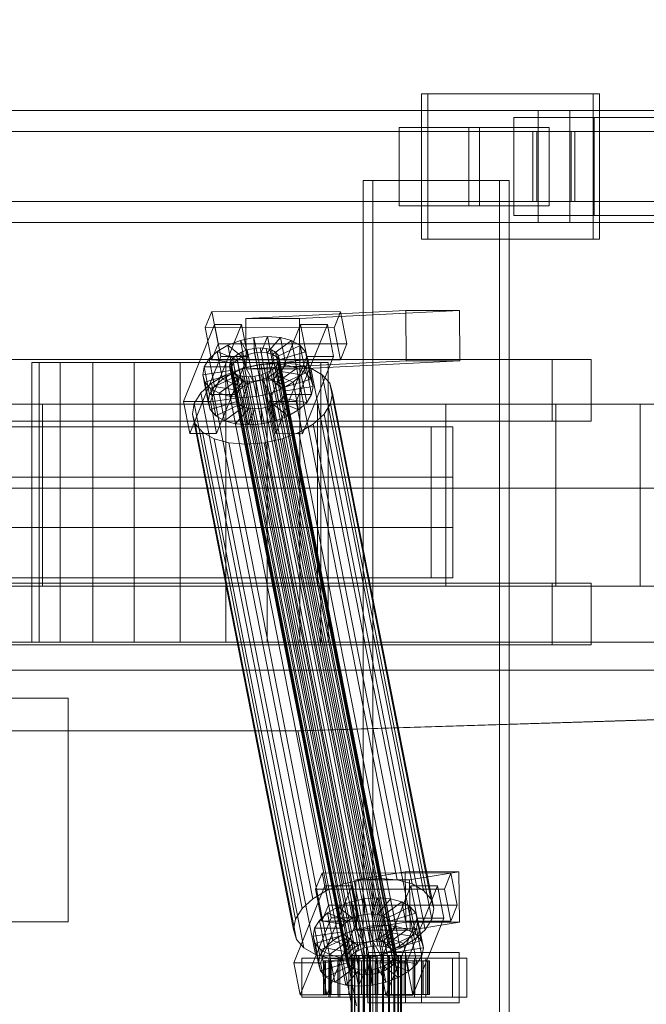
# Model space of a CAD drawing. Header units: millimetres. Extents: x -2233 to 65662, y -50530 to 6847.
# Tile 375 of 656: x 9311 to 9535, y -17870 to -17518. Entities that reach past the tile are written whole.
import ezdxf

# ---------------------------------------------------------------- set-up
doc = ezdxf.new("R2010")
doc.units = ezdxf.units.MM
for name, color, linetype, lineweight in [('COTAS_O', 1, 'Continuous', 0), ('superior_C01', 7, 'Continuous', 0), ('superior_mezcladora', 7, 'Continuous', 0)]:
    doc.layers.add(name, color=color, linetype=linetype, lineweight=lineweight)
doc.dimstyles.new('R19_100', dxfattribs={"dimtxt": 250, "dimasz": 150, "dimexe": 150, "dimexo": 80, "dimgap": 100, "dimtad": 1, "dimtih": 1, "dimtoh": 1, "dimdsep": 46, "dimcen": 0.09, "dimadec": 0, "dimazin": 0, "dimtfac": 1, "dimtdec": 4, "dimtofl": 0, "dimtmove": 0, "dimatfit": 3, "dimfxl": 1, "dimtolj": 1, "dimtzin": 0, "dimarcsym": 0})

# ---------------------------------------------------------------- blocks, each defined once
blk = doc.blocks.new('DIM_R32_33')
at = {"layer": 'COTAS_O'}
for p, q in [((9108.38, -17350), (9063.38, -17500)), ((9808.38, -17350), (9108.38, -17350)), ((9108.38, -18650), (9108.38, -17350)), ((9108.38, -17350), (9153.38, -17500)), ((9108.38, -18650), (9063.38, -18500)), ((9108.38, -18650), (9153.38, -18500)), ((9808.38, -18650), (9108.38, -18650))]:
    blk.add_line(p, q, dxfattribs=at)
blk.add_text('1300 O', height=250, rotation=90, dxfattribs=at).set_placement((9008.38, -18000))

msp = doc.modelspace()

# ---------------------------------------------------------------- linework, layer by layer
at = {"layer": 'superior_C01'}
for p, q in [((9516.118, -17544), (9454.72, -17544)), ((9454.72, -17544), (9454.72, -17596)), ((9456.978, -17544), (9454.72, -17544)), ((9456.978, -17596), (9456.978, -17544)), ((9456.978, -17544), (9518.376, -17544)), ((9516.118, -17596), (9516.118, -17544)), ((9516.118, -17544), (9518.376, -17544)), ((9518.376, -17544), (9518.376, -17596)), ((9496.424, -17550), (8345.216, -17550)), ((8356.506, -17550), (9507.714, -17550)), ((9576.866, -17550), (8425.658, -17550)), ((8439.771, -17550), (9590.979, -17550)), ((9496.424, -17550), (9496.424, -17590)), ((9507.714, -17550), (9496.424, -17550)), ((9822.599, -17550), (9496.424, -17550)), ((9507.714, -17590), (9507.714, -17550)), ((9507.714, -17550), (9833.889, -17550)), ((9516.459, -17552.5), (9487.679, -17552.5)), ((9487.679, -17552.5), (9487.679, -17587.5)), ((9569.532, -17552.5), (9487.679, -17552.5)), ((9516.459, -17587.5), (9516.459, -17552.5)), ((9516.459, -17552.5), (9598.313, -17552.5)), ((9494.573, -17557.5), (8425.219, -17557.5)), ((8440.21, -17557.5), (9509.564, -17557.5)), ((9475.478, -17556), (9446.698, -17556)), ((9446.698, -17556), (9446.698, -17584)), ((9471.593, -17556), (9446.698, -17556)), ((9471.593, -17584), (9471.593, -17556)), ((9471.593, -17556), (9500.374, -17556)), ((9475.478, -17584), (9475.478, -17556)), ((9475.478, -17556), (9500.374, -17556)), ((9494.573, -17557.5), (9494.573, -17582.5)), ((9509.564, -17557.5), (9494.573, -17557.5)), ((9508.186, -17557.5), (9495.952, -17557.5)), ((9495.952, -17557.5), (9495.952, -17582.5)), ((9495.952, -17557.5), (9903.981, -17557.5)), ((9500.374, -17556), (9500.374, -17584)), ((9508.186, -17582.5), (9508.186, -17557.5)), ((9916.215, -17557.5), (9508.186, -17557.5)), ((9509.564, -17582.5), (9509.564, -17557.5)), ((9482.633, -17575), (9433.898, -17575)), ((9433.898, -17575), (9433.898, -18425)), ((9437.285, -17575), (9433.898, -17575)), ((9437.285, -18425), (9437.285, -17575)), ((9437.285, -17575), (9486.02, -17575)), ((9482.633, -18425), (9482.633, -17575)), ((9482.633, -17575), (9486.02, -17575)), ((9486.02, -17575), (9486.02, -18425)), ((8425.219, -17582.5), (9494.573, -17582.5)), ((8440.21, -17582.5), (9509.564, -17582.5)), ((9446.698, -17584), (9475.478, -17584)), ((9446.698, -17584), (9471.593, -17584)), ((9500.374, -17584), (9471.593, -17584)), ((9500.374, -17584), (9475.478, -17584)), ((9494.573, -17582.5), (9509.564, -17582.5)), ((9495.952, -17582.5), (9508.186, -17582.5)), ((9495.952, -17582.5), (9903.981, -17582.5)), ((9508.186, -17582.5), (9916.215, -17582.5)), ((9487.679, -17587.5), (9516.459, -17587.5)), ((9569.532, -17587.5), (9487.679, -17587.5)), ((9598.313, -17587.5), (9516.459, -17587.5)), ((8345.216, -17590), (9496.424, -17590)), ((8356.506, -17590), (9507.714, -17590)), ((8425.658, -17590), (9576.866, -17590)), ((8439.771, -17590), (9590.979, -17590)), ((9496.424, -17590), (9507.714, -17590)), ((9496.424, -17590), (9822.599, -17590)), ((9507.714, -17590), (9833.889, -17590)), ((9454.72, -17596), (9516.118, -17596)), ((9454.72, -17596), (9456.978, -17596)), ((9518.376, -17596), (9456.978, -17596)), ((9518.376, -17596), (9516.118, -17596)), ((9379.747, -17621.857), (9377.428, -17627.592)), ((9382, -17633.325), (9379.747, -17621.857)), ((9379.747, -17621.857), (9425.795, -17621.914)), ((9449.142, -17621.488), (9391.95, -17624.356)), ((9411.137, -17624.356), (9391.95, -17624.356)), ((9391.95, -17624.356), (9392.022, -17642.354)), ((9411.137, -17624.356), (9468.329, -17621.488)), ((9411.209, -17642.354), (9411.137, -17624.356)), ((9423.477, -17627.65), (9425.795, -17621.914)), ((9425.795, -17621.914), (9428.049, -17633.382)), ((9449.214, -17639.486), (9449.142, -17621.488)), ((9449.142, -17621.488), (9468.329, -17621.488)), ((9468.329, -17621.488), (9468.401, -17639.486)), ((9380.77, -17626.449), (9369.641, -17653.98)), ((9423.477, -17627.65), (9377.428, -17627.592)), ((9377.428, -17627.592), (9379.682, -17639.061)), ((9379.234, -17653.992), (9390.364, -17626.461)), ((9383.024, -17637.917), (9380.77, -17626.449)), ((9380.77, -17626.449), (9390.364, -17626.461)), ((9390.364, -17626.461), (9392.617, -17637.929)), ((9411.469, -17626.487), (9400.339, -17654.019)), ((9409.933, -17654.031), (9421.062, -17626.499)), ((9413.722, -17637.955), (9411.469, -17626.487)), ((9411.469, -17626.487), (9421.062, -17626.499)), ((9421.062, -17626.499), (9423.316, -17637.967)), ((9425.73, -17639.118), (9423.477, -17627.65)), ((9389.982, -17632.183), (9394.818, -17631.1)), ((9394.818, -17631.1), (9399.686, -17630.735)), ((9394.818, -17631.1), (9395.062, -17636.643)), ((9396.75, -17640.93), (9394.818, -17631.1)), ((9399.686, -17630.735), (9397.367, -17636.47)), ((9404.254, -17631.112), (9399.531, -17636.649)), ((9401.618, -17640.564), (9399.686, -17630.735)), ((9399.686, -17630.735), (9404.254, -17631.112)), ((9406.185, -17640.942), (9404.254, -17631.112)), ((9404.254, -17631.112), (9408.21, -17632.206)), ((9379.682, -17639.061), (9382, -17633.325)), ((9381.698, -17636.164), (9385.507, -17633.91)), ((9428.049, -17633.382), (9382, -17633.325)), ((9385.507, -17633.91), (9389.982, -17632.183)), ((9385.507, -17633.91), (9390.651, -17637.975)), ((9387.438, -17643.74), (9385.507, -17633.91)), ((9389.982, -17632.183), (9392.771, -17637.157)), ((9391.914, -17642.013), (9389.982, -17632.183)), ((9392.449, -17635.518), (9394.74, -17635.005)), ((9394.74, -17635.005), (9397.046, -17634.832)), ((9436.749, -17848.804), (9394.74, -17635.005)), ((9397.046, -17634.832), (9399.209, -17635.011)), ((9439.055, -17848.631), (9397.046, -17634.832)), ((9399.209, -17635.011), (9401.083, -17635.529)), ((9441.218, -17848.809), (9399.209, -17635.011)), ((9408.21, -17632.206), (9401.405, -17637.167)), ((9411.284, -17633.943), (9402.861, -17637.99)), ((9410.141, -17642.036), (9408.21, -17632.206)), ((9408.21, -17632.206), (9411.284, -17633.943)), ((9413.216, -17643.772), (9411.284, -17633.943)), ((9411.284, -17633.943), (9413.269, -17636.203)), ((9428.049, -17633.382), (9425.73, -17639.118)), ((9371.894, -17665.449), (9383.024, -17637.917)), ((9378.814, -17638.79), (9381.698, -17636.164)), ((9392.617, -17637.929), (9381.487, -17665.461)), ((9381.698, -17636.164), (9388.847, -17639.042)), ((9383.629, -17645.994), (9381.698, -17636.164)), ((9392.617, -17637.929), (9383.024, -17637.917)), ((9386.325, -17639.983), (9387.159, -17638.648)), ((9387.159, -17638.648), (9388.525, -17637.404)), ((9429.168, -17852.446), (9387.159, -17638.648)), ((9388.525, -17637.404), (9390.329, -17636.336)), ((9430.534, -17851.202), (9388.525, -17637.404)), ((9390.651, -17637.975), (9388.847, -17639.042)), ((9390.329, -17636.336), (9392.449, -17635.518)), ((9432.338, -17850.135), (9390.329, -17636.336)), ((9392.771, -17637.157), (9390.651, -17637.975)), ((9390.651, -17637.975), (9392.582, -17647.804)), ((9434.458, -17849.317), (9392.449, -17635.518)), ((9395.062, -17636.643), (9392.771, -17637.157)), ((9392.771, -17637.157), (9394.702, -17646.986)), ((9397.367, -17636.47), (9395.062, -17636.643)), ((9395.062, -17636.643), (9396.993, -17646.473)), ((9397.367, -17636.47), (9399.299, -17646.3)), ((9399.531, -17636.649), (9397.367, -17636.47)), ((9399.531, -17636.649), (9401.462, -17646.479)), ((9401.405, -17637.167), (9399.531, -17636.649)), ((9401.083, -17635.529), (9402.539, -17636.352)), ((9443.092, -17849.328), (9401.083, -17635.529)), ((9401.405, -17637.167), (9403.336, -17646.997)), ((9402.861, -17637.99), (9401.405, -17637.167)), ((9402.539, -17636.352), (9403.479, -17637.422)), ((9444.549, -17850.15), (9402.539, -17636.352)), ((9402.593, -17665.487), (9413.722, -17637.955)), ((9402.861, -17637.99), (9404.793, -17647.82)), ((9403.801, -17639.061), (9402.861, -17637.99)), ((9403.479, -17637.422), (9403.839, -17638.668)), ((9445.489, -17851.221), (9403.479, -17637.422)), ((9403.839, -17638.668), (9403.593, -17640.005)), ((9413.269, -17636.203), (9403.801, -17639.061)), ((9445.848, -17852.467), (9403.839, -17638.668)), ((9423.316, -17637.967), (9412.186, -17665.499)), ((9415.2, -17646.033), (9413.269, -17636.203)), ((9413.269, -17636.203), (9414.027, -17638.834)), ((9423.316, -17637.967), (9413.722, -17637.955)), ((9376.534, -17644.431), (9377.053, -17641.61)), ((9377.053, -17641.61), (9378.814, -17638.79)), ((9377.053, -17641.61), (9386.647, -17641.622)), ((9378.985, -17651.44), (9377.053, -17641.61)), ((9378.814, -17638.79), (9387.481, -17640.286)), ((9380.746, -17648.62), (9378.814, -17638.79)), ((9379.682, -17639.061), (9425.73, -17639.118)), ((9384.79, -17644.416), (9390.773, -17642.107)), ((9386.079, -17641.32), (9386.325, -17639.983)), ((9386.438, -17642.566), (9386.079, -17641.32)), ((9428.088, -17855.119), (9386.079, -17641.32)), ((9428.334, -17853.782), (9386.325, -17639.983)), ((9386.647, -17641.622), (9386.401, -17642.958)), ((9387.481, -17640.286), (9386.647, -17641.622)), ((9386.647, -17641.622), (9388.578, -17651.452)), ((9391.914, -17642.013), (9387.438, -17643.74)), ((9388.847, -17639.042), (9387.481, -17640.286)), ((9387.481, -17640.286), (9389.412, -17650.116)), ((9388.847, -17639.042), (9390.778, -17648.872)), ((9390.773, -17642.107), (9397.238, -17640.659)), ((9426.988, -17826.416), (9390.773, -17642.107)), ((9396.75, -17640.93), (9391.914, -17642.013)), ((9394.702, -17646.986), (9391.914, -17642.013)), ((9449.214, -17639.486), (9392.022, -17642.354)), ((9401.618, -17640.564), (9396.75, -17640.93)), ((9396.993, -17646.473), (9396.75, -17640.93)), ((9397.238, -17640.659), (9403.745, -17640.17)), ((9433.453, -17824.968), (9397.238, -17640.659)), ((9399.299, -17646.3), (9401.618, -17640.564)), ((9402.758, -17641.341), (9401.393, -17642.585)), ((9401.462, -17646.479), (9406.185, -17640.942)), ((9406.185, -17640.942), (9401.618, -17640.564)), ((9403.593, -17640.005), (9402.758, -17641.341)), ((9444.768, -17855.139), (9402.758, -17641.341)), ((9403.08, -17642.979), (9403.915, -17641.643)), ((9403.336, -17646.997), (9410.141, -17642.036)), ((9403.593, -17640.005), (9445.602, -17853.804)), ((9403.745, -17640.17), (9409.851, -17640.674)), ((9439.96, -17824.479), (9403.745, -17640.17)), ((9403.801, -17639.061), (9405.733, -17648.891)), ((9404.161, -17640.307), (9403.801, -17639.061)), ((9403.915, -17641.643), (9404.161, -17640.307)), ((9403.915, -17641.643), (9413.508, -17641.655)), ((9405.846, -17651.473), (9403.915, -17641.643)), ((9414.027, -17638.834), (9404.161, -17640.307)), ((9404.161, -17640.307), (9406.092, -17650.137)), ((9410.141, -17642.036), (9406.185, -17640.942)), ((9409.851, -17640.674), (9415.14, -17642.137)), ((9446.066, -17824.984), (9409.851, -17640.674)), ((9413.216, -17643.772), (9410.141, -17642.036)), ((9468.401, -17639.486), (9411.209, -17642.354)), ((9413.508, -17641.655), (9411.747, -17644.475)), ((9414.027, -17638.834), (9413.508, -17641.655)), ((9413.508, -17641.655), (9415.44, -17651.485)), ((9415.959, -17648.664), (9414.027, -17638.834)), ((9415.14, -17642.137), (9419.251, -17644.459)), ((9451.355, -17826.446), (9415.14, -17642.137)), ((9468.401, -17639.486), (9449.214, -17639.486)), ((9376.534, -17644.431), (9386.401, -17642.958)), ((9377.292, -17647.062), (9376.534, -17644.431)), ((9378.466, -17654.261), (9376.534, -17644.431)), ((9377.292, -17647.062), (9386.76, -17644.204)), ((9379.277, -17649.322), (9387.7, -17645.275)), ((9379.698, -17647.428), (9384.79, -17644.416)), ((9387.438, -17643.74), (9383.629, -17645.994)), ((9421.005, -17828.725), (9384.79, -17644.416)), ((9386.401, -17642.958), (9386.76, -17644.204)), ((9386.401, -17642.958), (9388.332, -17652.788)), ((9387.378, -17643.637), (9386.438, -17642.566)), ((9428.447, -17856.365), (9386.438, -17642.566)), ((9386.76, -17644.204), (9387.7, -17645.275)), ((9386.76, -17644.204), (9388.691, -17654.034)), ((9388.834, -17644.459), (9387.378, -17643.637)), ((9429.387, -17857.435), (9387.378, -17643.637)), ((9392.582, -17647.804), (9387.438, -17643.74)), ((9387.7, -17645.275), (9389.156, -17646.098)), ((9387.7, -17645.275), (9389.631, -17655.105)), ((9390.708, -17644.978), (9388.834, -17644.459)), ((9430.844, -17858.258), (9388.834, -17644.459)), ((9392.872, -17645.156), (9390.708, -17644.978)), ((9432.718, -17858.776), (9390.708, -17644.978)), ((9392.022, -17642.354), (9411.209, -17642.354)), ((9395.178, -17644.983), (9392.872, -17645.156)), ((9434.881, -17858.955), (9392.872, -17645.156)), ((9397.469, -17644.47), (9395.178, -17644.983)), ((9437.187, -17858.782), (9395.178, -17644.983)), ((9399.588, -17643.652), (9397.469, -17644.47)), ((9439.478, -17858.269), (9397.469, -17644.47)), ((9397.79, -17646.108), (9399.91, -17645.29)), ((9401.393, -17642.585), (9399.588, -17643.652)), ((9441.598, -17857.451), (9399.588, -17643.652)), ((9399.91, -17645.29), (9401.715, -17644.223)), ((9405.054, -17649.355), (9399.91, -17645.29)), ((9399.91, -17645.29), (9401.842, -17655.12)), ((9443.402, -17856.383), (9401.393, -17642.585)), ((9401.715, -17644.223), (9403.08, -17642.979)), ((9408.863, -17647.101), (9401.715, -17644.223)), ((9401.715, -17644.223), (9403.646, -17654.053)), ((9411.747, -17644.475), (9403.08, -17642.979)), ((9403.08, -17642.979), (9405.012, -17652.809)), ((9404.793, -17647.82), (9413.216, -17643.772)), ((9411.747, -17644.475), (9408.863, -17647.101)), ((9413.678, -17654.305), (9411.747, -17644.475)), ((9415.2, -17646.033), (9413.216, -17643.772)), ((9419.251, -17644.459), (9421.903, -17647.481)), ((9455.465, -17828.768), (9419.251, -17644.459)), ((9375.843, -17650.939), (9379.698, -17647.428)), ((9379.277, -17649.322), (9377.292, -17647.062)), ((9379.224, -17656.892), (9377.292, -17647.062)), ((9380.746, -17648.62), (9378.985, -17651.44)), ((9415.913, -17831.737), (9379.698, -17647.428)), ((9383.629, -17645.994), (9380.746, -17648.62)), ((9389.412, -17650.116), (9380.746, -17648.62)), ((9382.352, -17651.059), (9389.156, -17646.098)), ((9390.778, -17648.872), (9383.629, -17645.994)), ((9386.308, -17652.153), (9391.03, -17646.616)), ((9389.156, -17646.098), (9391.03, -17646.616)), ((9389.156, -17646.098), (9391.088, -17655.927)), ((9389.412, -17650.116), (9390.778, -17648.872)), ((9390.778, -17648.872), (9392.582, -17647.804)), ((9390.875, -17652.53), (9393.194, -17646.795)), ((9391.03, -17646.616), (9393.194, -17646.795)), ((9391.03, -17646.616), (9392.962, -17656.446)), ((9392.582, -17647.804), (9394.702, -17646.986)), ((9393.194, -17646.795), (9395.5, -17646.622)), ((9393.194, -17646.795), (9395.125, -17656.624)), ((9394.702, -17646.986), (9396.993, -17646.473)), ((9395.5, -17646.622), (9397.79, -17646.108)), ((9395.743, -17652.165), (9395.5, -17646.622)), ((9395.5, -17646.622), (9397.431, -17656.451)), ((9396.993, -17646.473), (9399.299, -17646.3)), ((9400.579, -17651.082), (9397.79, -17646.108)), ((9397.79, -17646.108), (9399.722, -17655.938)), ((9399.299, -17646.3), (9401.462, -17646.479)), ((9401.462, -17646.479), (9403.336, -17646.997)), ((9403.336, -17646.997), (9404.793, -17647.82)), ((9404.793, -17647.82), (9405.733, -17648.891)), ((9408.863, -17647.101), (9405.054, -17649.355)), ((9405.733, -17648.891), (9415.2, -17646.033)), ((9405.733, -17648.891), (9406.092, -17650.137)), ((9406.092, -17650.137), (9415.959, -17648.664)), ((9410.795, -17656.931), (9408.863, -17647.101)), ((9415.959, -17648.664), (9415.2, -17646.033)), ((9415.44, -17651.485), (9415.959, -17648.664)), ((9421.903, -17647.481), (9422.917, -17650.998)), ((9458.118, -17831.79), (9421.903, -17647.481)), ((9373.489, -17654.709), (9375.843, -17650.939)), ((9412.058, -17835.248), (9375.843, -17650.939)), ((9378.985, -17651.44), (9378.466, -17654.261)), ((9388.332, -17652.788), (9378.466, -17654.261)), ((9388.578, -17651.452), (9378.985, -17651.44)), ((9382.352, -17651.059), (9379.277, -17649.322)), ((9381.208, -17659.152), (9379.277, -17649.322)), ((9386.308, -17652.153), (9382.352, -17651.059)), ((9384.283, -17660.889), (9382.352, -17651.059)), ((9390.875, -17652.53), (9386.308, -17652.153)), ((9388.239, -17661.983), (9386.308, -17652.153)), ((9388.332, -17652.788), (9388.578, -17651.452)), ((9388.691, -17654.034), (9388.332, -17652.788)), ((9388.578, -17651.452), (9389.412, -17650.116)), ((9395.743, -17652.165), (9390.875, -17652.53)), ((9392.807, -17662.36), (9390.875, -17652.53)), ((9400.579, -17651.082), (9395.743, -17652.165)), ((9397.674, -17661.995), (9395.743, -17652.165)), ((9405.054, -17649.355), (9400.579, -17651.082)), ((9402.511, -17660.912), (9400.579, -17651.082)), ((9405.846, -17651.473), (9405.012, -17652.809)), ((9406.986, -17659.184), (9405.054, -17649.355)), ((9406.092, -17650.137), (9405.846, -17651.473)), ((9415.44, -17651.485), (9405.846, -17651.473)), ((9413.678, -17654.305), (9415.44, -17651.485)), ((9422.917, -17650.998), (9422.223, -17654.769)), ((9459.132, -17835.307), (9422.917, -17650.998)), ((9379.234, -17653.992), (9369.641, -17653.98)), ((9369.641, -17653.98), (9371.894, -17665.449)), ((9372.795, -17658.48), (9373.489, -17654.709)), ((9409.704, -17839.018), (9373.489, -17654.709)), ((9378.466, -17654.261), (9379.224, -17656.892)), ((9388.691, -17654.034), (9379.224, -17656.892)), ((9381.487, -17665.461), (9379.234, -17653.992)), ((9389.631, -17655.105), (9381.208, -17659.152)), ((9391.088, -17655.927), (9384.283, -17660.889)), ((9389.631, -17655.105), (9388.691, -17654.034)), ((9391.088, -17655.927), (9389.631, -17655.105)), ((9392.962, -17656.446), (9391.088, -17655.927)), ((9399.722, -17655.938), (9397.431, -17656.451)), ((9401.842, -17655.12), (9399.722, -17655.938)), ((9399.722, -17655.938), (9402.511, -17660.912)), ((9409.933, -17654.031), (9400.339, -17654.019)), ((9400.339, -17654.019), (9402.593, -17665.487)), ((9403.646, -17654.053), (9401.842, -17655.12)), ((9401.842, -17655.12), (9406.986, -17659.184)), ((9405.012, -17652.809), (9403.646, -17654.053)), ((9403.646, -17654.053), (9410.795, -17656.931)), ((9405.012, -17652.809), (9413.678, -17654.305)), ((9412.186, -17665.499), (9409.933, -17654.031)), ((9410.795, -17656.931), (9413.678, -17654.305)), ((9422.223, -17654.769), (9419.869, -17658.539)), ((9422.223, -17654.769), (9458.438, -17839.078)), ((9373.809, -17661.997), (9372.795, -17658.48)), ((9409.01, -17842.789), (9372.795, -17658.48)), ((9379.224, -17656.892), (9381.208, -17659.152)), ((9381.208, -17659.152), (9384.283, -17660.889)), ((9392.962, -17656.446), (9388.239, -17661.983)), ((9395.125, -17656.624), (9392.807, -17662.36)), ((9395.125, -17656.624), (9392.962, -17656.446)), ((9397.431, -17656.451), (9395.125, -17656.624)), ((9397.431, -17656.451), (9397.674, -17661.995)), ((9402.511, -17660.912), (9406.986, -17659.184)), ((9406.986, -17659.184), (9410.795, -17656.931)), ((9419.869, -17658.539), (9416.014, -17662.05)), ((9456.083, -17842.848), (9419.869, -17658.539)), ((9376.461, -17665.019), (9373.809, -17661.997)), ((9410.023, -17846.306), (9373.809, -17661.997)), ((9384.283, -17660.889), (9388.239, -17661.983)), ((9388.239, -17661.983), (9392.807, -17662.36)), ((9392.807, -17662.36), (9397.674, -17661.995)), ((9397.674, -17661.995), (9402.511, -17660.912)), ((9416.014, -17662.05), (9410.922, -17665.062)), ((9452.229, -17846.359), (9416.014, -17662.05)), ((9371.894, -17665.449), (9381.487, -17665.461)), ((9380.572, -17667.341), (9376.461, -17665.019)), ((9412.676, -17849.328), (9376.461, -17665.019)), ((9402.593, -17665.487), (9412.186, -17665.499)), ((9410.922, -17665.062), (9404.939, -17667.371)), ((9447.137, -17849.371), (9410.922, -17665.062)), ((9385.86, -17668.803), (9380.572, -17667.341)), ((9416.787, -17851.65), (9380.572, -17667.341)), ((9391.966, -17669.308), (9385.86, -17668.803)), ((9422.075, -17853.113), (9385.86, -17668.803)), ((9398.474, -17668.819), (9391.966, -17669.308)), ((9428.181, -17853.617), (9391.966, -17669.308)), ((9404.939, -17667.371), (9398.474, -17668.819)), ((9434.689, -17853.128), (9398.474, -17668.819)), ((9441.154, -17851.68), (9404.939, -17667.371)), ((1105.699, -17750), (10210.031, -17750)), ((10211.451, -17750), (1107.119, -17750)), ((9410.453, -17771.702), (10106.736, -17750)), ((10108.42, -17750), (9412.137, -17771.702)), ((8978.533, -17771.702), (9410.453, -17771.702)), ((9412.137, -17771.702), (8980.217, -17771.702)), ((9410.453, -17771.702), (9429.768, -17870)), ((9410.453, -17771.702), (9412.137, -17771.702)), ((9431.451, -17870), (9412.137, -17771.702)), ((9419.181, -17822.549), (9416.862, -17828.285)), ((9421.434, -17834.017), (9419.181, -17822.549)), ((9419.181, -17822.549), (9465.229, -17822.606)), ((9433.453, -17824.968), (9426.988, -17826.416)), ((9448.831, -17822.189), (9431.303, -17825.057)), ((9450.489, -17825.057), (9431.303, -17825.057)), ((9431.303, -17825.057), (9431.537, -17843.038)), ((9439.96, -17824.479), (9433.453, -17824.968)), ((9446.066, -17824.984), (9439.96, -17824.479)), ((9451.355, -17826.446), (9446.066, -17824.984)), ((9449.065, -17840.17), (9448.831, -17822.189)), ((9448.831, -17822.189), (9468.017, -17822.189)), ((9450.489, -17825.057), (9468.017, -17822.189)), ((9450.724, -17843.038), (9450.489, -17825.057)), ((9462.911, -17828.342), (9465.229, -17822.606)), ((9465.229, -17822.606), (9467.483, -17834.074)), ((9468.017, -17822.189), (9468.252, -17840.17)), ((9420.204, -17827.141), (9409.075, -17854.673)), ((9421.005, -17828.725), (9415.913, -17831.737)), ((9462.911, -17828.342), (9416.862, -17828.285)), ((9416.862, -17828.285), (9419.116, -17839.753)), ((9418.668, -17854.685), (9429.798, -17827.153)), ((9422.458, -17838.609), (9420.204, -17827.141)), ((9420.204, -17827.141), (9429.798, -17827.153)), ((9426.988, -17826.416), (9421.005, -17828.725)), ((9429.798, -17827.153), (9432.051, -17838.621)), ((9450.903, -17827.179), (9439.773, -17854.711)), ((9449.367, -17854.723), (9460.496, -17827.191)), ((9453.156, -17838.647), (9450.903, -17827.179)), ((9450.903, -17827.179), (9460.496, -17827.191)), ((9455.465, -17828.768), (9451.355, -17826.446)), ((9458.118, -17831.79), (9455.465, -17828.768)), ((9460.496, -17827.191), (9462.75, -17838.659)), ((9465.164, -17839.81), (9462.911, -17828.342)), ((9415.913, -17831.737), (9412.058, -17835.248)), ((9429.416, -17832.875), (9434.252, -17831.792)), ((9434.252, -17831.792), (9439.12, -17831.427)), ((9434.252, -17831.792), (9434.496, -17837.336)), ((9436.184, -17841.622), (9434.252, -17831.792)), ((9439.12, -17831.427), (9436.801, -17837.163)), ((9443.688, -17831.804), (9438.965, -17837.341)), ((9441.052, -17841.257), (9439.12, -17831.427)), ((9439.12, -17831.427), (9443.688, -17831.804)), ((9445.619, -17841.634), (9443.688, -17831.804)), ((9443.688, -17831.804), (9447.644, -17832.898)), ((9459.132, -17835.307), (9458.118, -17831.79)), ((9412.058, -17835.248), (9409.704, -17839.018)), ((9419.116, -17839.753), (9421.434, -17834.017)), ((9421.132, -17836.856), (9424.941, -17834.603)), ((9467.483, -17834.074), (9421.434, -17834.017)), ((9424.941, -17834.603), (9429.416, -17832.875)), ((9424.941, -17834.603), (9430.085, -17838.667)), ((9426.872, -17844.433), (9424.941, -17834.603)), ((9429.416, -17832.875), (9432.205, -17837.849)), ((9431.348, -17842.705), (9429.416, -17832.875)), ((9447.644, -17832.898), (9440.839, -17837.86)), ((9450.718, -17834.635), (9442.295, -17838.682)), ((9449.575, -17842.728), (9447.644, -17832.898)), ((9447.644, -17832.898), (9450.718, -17834.635)), ((9452.65, -17844.465), (9450.718, -17834.635)), ((9450.718, -17834.635), (9452.703, -17836.895)), ((9458.438, -17839.078), (9459.132, -17835.307)), ((9467.483, -17834.074), (9465.164, -17839.81)), ((9409.704, -17839.018), (9409.01, -17842.789)), ((9411.328, -17866.141), (9422.458, -17838.609)), ((9418.248, -17839.482), (9421.132, -17836.856)), ((9432.051, -17838.621), (9420.921, -17866.153)), ((9421.132, -17836.856), (9428.281, -17839.734)), ((9423.063, -17846.686), (9421.132, -17836.856)), ((9432.051, -17838.621), (9422.458, -17838.609)), ((9430.085, -17838.667), (9428.281, -17839.734)), ((9432.205, -17837.849), (9430.085, -17838.667)), ((9430.085, -17838.667), (9432.016, -17848.497)), ((9434.496, -17837.336), (9432.205, -17837.849)), ((9432.205, -17837.849), (9434.136, -17847.679)), ((9436.801, -17837.163), (9434.496, -17837.336)), ((9434.496, -17837.336), (9436.427, -17847.165)), ((9436.801, -17837.163), (9438.733, -17846.992)), ((9438.965, -17837.341), (9436.801, -17837.163)), ((9438.965, -17837.341), (9440.896, -17847.171)), ((9440.839, -17837.86), (9438.965, -17837.341)), ((9440.839, -17837.86), (9442.77, -17847.689)), ((9442.295, -17838.682), (9440.839, -17837.86)), ((9442.027, -17866.179), (9453.156, -17838.647)), ((9442.295, -17838.682), (9444.227, -17848.512)), ((9443.235, -17839.753), (9442.295, -17838.682)), ((9452.703, -17836.895), (9443.235, -17839.753)), ((9462.75, -17838.659), (9451.62, -17866.191)), ((9454.634, -17846.725), (9452.703, -17836.895)), ((9452.703, -17836.895), (9453.461, -17839.526)), ((9462.75, -17838.659), (9453.156, -17838.647)), ((9456.083, -17842.848), (9458.438, -17839.078)), ((9409.01, -17842.789), (9410.023, -17846.306)), ((9415.968, -17845.123), (9416.487, -17842.302)), ((9416.487, -17842.302), (9418.248, -17839.482)), ((9416.487, -17842.302), (9426.081, -17842.314)), ((9418.419, -17852.132), (9416.487, -17842.302)), ((9418.248, -17839.482), (9426.915, -17840.978)), ((9420.18, -17849.312), (9418.248, -17839.482)), ((9419.116, -17839.753), (9465.164, -17839.81)), ((9426.081, -17842.314), (9425.835, -17843.65)), ((9426.915, -17840.978), (9426.081, -17842.314)), ((9426.081, -17842.314), (9428.012, -17852.144)), ((9431.348, -17842.705), (9426.872, -17844.433)), ((9428.281, -17839.734), (9426.915, -17840.978)), ((9426.915, -17840.978), (9428.846, -17850.808)), ((9428.281, -17839.734), (9430.212, -17849.564)), ((9436.184, -17841.622), (9431.348, -17842.705)), ((9434.136, -17847.679), (9431.348, -17842.705)), ((9449.065, -17840.17), (9431.537, -17843.038)), ((9441.052, -17841.257), (9436.184, -17841.622)), ((9436.427, -17847.165), (9436.184, -17841.622)), ((9438.733, -17846.992), (9441.052, -17841.257)), ((9440.896, -17847.171), (9445.619, -17841.634)), ((9445.619, -17841.634), (9441.052, -17841.257)), ((9442.514, -17843.671), (9443.349, -17842.335)), ((9442.77, -17847.689), (9449.575, -17842.728)), ((9443.235, -17839.753), (9445.167, -17849.583)), ((9443.595, -17840.999), (9443.235, -17839.753)), ((9443.349, -17842.335), (9443.595, -17840.999)), ((9443.349, -17842.335), (9452.942, -17842.347)), ((9445.28, -17852.165), (9443.349, -17842.335)), ((9453.461, -17839.526), (9443.595, -17840.999)), ((9443.595, -17840.999), (9445.526, -17850.829)), ((9449.575, -17842.728), (9445.619, -17841.634)), ((9468.252, -17840.17), (9449.065, -17840.17)), ((9452.65, -17844.465), (9449.575, -17842.728)), ((9468.252, -17840.17), (9450.724, -17843.038)), ((9452.942, -17842.347), (9451.181, -17845.167)), ((9452.229, -17846.359), (9456.083, -17842.848)), ((9453.461, -17839.526), (9452.942, -17842.347)), ((9452.942, -17842.347), (9454.874, -17852.177)), ((9455.393, -17849.356), (9453.461, -17839.526)), ((9410.023, -17846.306), (9412.676, -17849.328)), ((9415.968, -17845.123), (9425.835, -17843.65)), ((9416.726, -17847.754), (9415.968, -17845.123)), ((9417.899, -17854.953), (9415.968, -17845.123)), ((9416.726, -17847.754), (9426.194, -17844.897)), ((9418.711, -17850.015), (9427.134, -17845.967)), ((9426.872, -17844.433), (9423.063, -17846.686)), ((9425.835, -17843.65), (9426.194, -17844.897)), ((9425.835, -17843.65), (9427.766, -17853.48)), ((9426.194, -17844.897), (9427.134, -17845.967)), ((9426.194, -17844.897), (9428.125, -17854.726)), ((9432.016, -17848.497), (9426.872, -17844.433)), ((9427.134, -17845.967), (9428.59, -17846.79)), ((9427.134, -17845.967), (9429.065, -17855.797)), ((9431.537, -17843.038), (9450.724, -17843.038)), ((9437.224, -17846.801), (9439.344, -17845.983)), ((9439.344, -17845.983), (9441.149, -17844.915)), ((9444.488, -17850.047), (9439.344, -17845.983)), ((9439.344, -17845.983), (9441.276, -17855.812)), ((9441.149, -17844.915), (9442.514, -17843.671)), ((9448.297, -17847.793), (9441.149, -17844.915)), ((9441.149, -17844.915), (9443.08, -17854.745)), ((9451.181, -17845.167), (9442.514, -17843.671)), ((9442.514, -17843.671), (9444.446, -17853.501)), ((9444.227, -17848.512), (9452.65, -17844.465)), ((9447.137, -17849.371), (9452.229, -17846.359)), ((9451.181, -17845.167), (9448.297, -17847.793)), ((9453.112, -17854.997), (9451.181, -17845.167)), ((9454.634, -17846.725), (9452.65, -17844.465)), ((9412.676, -17849.328), (9416.787, -17851.65)), ((9418.711, -17850.015), (9416.726, -17847.754)), ((9418.658, -17857.584), (9416.726, -17847.754)), ((9420.18, -17849.312), (9418.419, -17852.132)), ((9423.063, -17846.686), (9420.18, -17849.312)), ((9428.846, -17850.808), (9420.18, -17849.312)), ((9421.786, -17851.751), (9428.59, -17846.79)), ((9430.212, -17849.564), (9423.063, -17846.686)), ((9425.742, -17852.845), (9430.464, -17847.308)), ((9428.59, -17846.79), (9430.464, -17847.308)), ((9428.59, -17846.79), (9430.522, -17856.62)), ((9428.846, -17850.808), (9430.212, -17849.564)), ((9430.212, -17849.564), (9432.016, -17848.497)), ((9430.309, -17853.223), (9432.628, -17847.487)), ((9430.464, -17847.308), (9432.628, -17847.487)), ((9430.464, -17847.308), (9432.396, -17857.138)), ((9432.016, -17848.497), (9434.136, -17847.679)), ((9434.458, -17849.317), (9432.338, -17850.135)), ((9432.628, -17847.487), (9434.934, -17847.314)), ((9432.628, -17847.487), (9434.559, -17857.317)), ((9434.136, -17847.679), (9436.427, -17847.165)), ((9436.749, -17848.804), (9434.458, -17849.317)), ((9434.934, -17847.314), (9437.224, -17846.801)), ((9435.177, -17852.857), (9434.934, -17847.314)), ((9434.934, -17847.314), (9436.865, -17857.144)), ((9436.427, -17847.165), (9438.733, -17846.992)), ((9439.055, -17848.631), (9436.749, -17848.804)), ((9440.013, -17851.774), (9437.224, -17846.801)), ((9437.224, -17846.801), (9439.156, -17856.631)), ((9438.733, -17846.992), (9440.896, -17847.171)), ((9441.218, -17848.809), (9439.055, -17848.631)), ((9440.896, -17847.171), (9442.77, -17847.689)), ((9441.154, -17851.68), (9447.137, -17849.371)), ((9443.092, -17849.328), (9441.218, -17848.809)), ((9442.77, -17847.689), (9444.227, -17848.512)), ((9444.549, -17850.15), (9443.092, -17849.328)), ((9444.227, -17848.512), (9445.167, -17849.583)), ((9448.297, -17847.793), (9444.488, -17850.047)), ((9445.167, -17849.583), (9454.634, -17846.725)), ((9445.167, -17849.583), (9445.526, -17850.829)), ((9445.526, -17850.829), (9455.393, -17849.356)), ((9450.229, -17857.623), (9448.297, -17847.793)), ((9455.393, -17849.356), (9454.634, -17846.725)), ((9454.874, -17852.177), (9455.393, -17849.356)), ((9421.576, -17853), (9411.983, -17853)), ((9411.983, -17853), (9411.983, -17867)), ((9425.531, -17853), (9411.983, -17853)), ((9416.787, -17851.65), (9422.075, -17853.113)), ((9418.419, -17852.132), (9417.899, -17854.953)), ((9428.012, -17852.144), (9418.419, -17852.132)), ((9421.786, -17851.751), (9418.711, -17850.015)), ((9420.642, -17859.844), (9418.711, -17850.015)), ((9421.576, -17867), (9421.576, -17853)), ((9421.576, -17853), (9435.124, -17853)), ((9425.742, -17852.845), (9421.786, -17851.751)), ((9423.717, -17861.581), (9421.786, -17851.751)), ((9422.075, -17853.113), (9428.181, -17853.617)), ((9468.137, -17853), (9422.088, -17853)), ((9422.088, -17853), (9422.088, -17867)), ((9424.911, -17853), (9422.088, -17853)), ((9424.911, -17867), (9424.911, -17853)), ((9424.911, -17853), (9470.959, -17853)), ((9425.531, -17867), (9425.531, -17853)), ((9425.531, -17853), (9435.124, -17853)), ((9430.309, -17853.223), (9425.742, -17852.845)), ((9427.673, -17862.675), (9425.742, -17852.845)), ((9427.766, -17853.48), (9428.012, -17852.144)), ((9428.012, -17852.144), (9428.846, -17850.808)), ((9428.181, -17853.617), (9434.689, -17853.128)), ((9429.168, -17852.446), (9428.334, -17853.782)), ((9430.534, -17851.202), (9429.168, -17852.446)), ((9429.873, -17852), (9429.623, -17852)), ((9429.623, -17852), (9429.986, -17852)), ((9429.623, -18148), (9429.623, -17852)), ((9430.719, -17852), (9429.873, -17852)), ((9429.873, -18148), (9429.873, -17852)), ((9429.986, -17852), (9430.938, -17852)), ((9429.986, -18148), (9429.986, -17852)), ((9435.177, -17852.857), (9430.309, -17853.223)), ((9432.241, -17863.052), (9430.309, -17853.223)), ((9432.338, -17850.135), (9430.534, -17851.202)), ((9432.104, -17852), (9430.719, -17852)), ((9430.719, -18148), (9430.719, -17852)), ((9430.938, -17852), (9432.413, -17852)), ((9430.938, -18148), (9430.938, -17852)), ((9433.932, -17852), (9432.104, -17852)), ((9432.104, -18148), (9432.104, -17852)), ((9432.413, -17852), (9434.312, -17852)), ((9432.413, -18148), (9432.413, -17852)), ((9436.08, -17852), (9433.932, -17852)), ((9433.932, -18148), (9433.932, -17852)), ((9434.312, -17852), (9436.503, -17852)), ((9434.312, -18148), (9434.312, -17852)), ((9434.689, -17853.128), (9441.154, -17851.68)), ((9435.124, -17853), (9435.124, -17867)), ((9440.013, -17851.774), (9435.177, -17852.857)), ((9437.108, -17862.687), (9435.177, -17852.857)), ((9454.706, -17851), (9435.519, -17851)), ((9435.519, -17851), (9435.519, -17869)), ((9448.954, -17851), (9435.519, -17851)), ((9438.401, -17852), (9436.08, -17852)), ((9436.08, -18148), (9436.08, -17852)), ((9436.503, -17852), (9438.84, -17852)), ((9436.503, -18148), (9436.503, -17852)), ((9440.738, -17852), (9438.401, -17852)), ((9438.401, -18148), (9438.401, -17852)), ((9438.84, -17852), (9441.161, -17852)), ((9438.84, -18148), (9438.84, -17852)), ((9444.488, -17850.047), (9440.013, -17851.774)), ((9441.945, -17861.604), (9440.013, -17851.774)), ((9442.929, -17852), (9440.738, -17852)), ((9440.738, -18148), (9440.738, -17852)), ((9441.161, -17852), (9443.309, -17852)), ((9441.161, -18148), (9441.161, -17852)), ((9452.275, -17853), (9442.681, -17853)), ((9442.681, -17853), (9442.681, -17867)), ((9456.23, -17853), (9442.681, -17853)), ((9444.828, -17852), (9442.929, -17852)), ((9442.929, -18148), (9442.929, -17852)), ((9443.309, -17852), (9445.137, -17852)), ((9443.309, -18148), (9443.309, -17852)), ((9445.28, -17852.165), (9444.446, -17853.501)), ((9446.42, -17859.877), (9444.488, -17850.047)), ((9445.489, -17851.221), (9444.549, -17850.15)), ((9446.303, -17852), (9444.828, -17852)), ((9444.828, -18148), (9444.828, -17852)), ((9445.137, -17852), (9446.522, -17852)), ((9445.137, -18148), (9445.137, -17852)), ((9445.526, -17850.829), (9445.28, -17852.165)), ((9454.874, -17852.177), (9445.28, -17852.165)), ((9445.848, -17852.467), (9445.489, -17851.221)), ((9445.602, -17853.804), (9445.848, -17852.467)), ((9447.255, -17852), (9446.303, -17852)), ((9446.303, -18148), (9446.303, -17852)), ((9446.522, -17852), (9447.368, -17852)), ((9446.522, -18148), (9446.522, -17852)), ((9447.618, -17852), (9447.255, -17852)), ((9447.255, -17852), (9447.255, -18148)), ((9447.368, -17852), (9447.618, -17852)), ((9447.368, -18148), (9447.368, -17852)), ((9447.618, -18148), (9447.618, -17852)), ((9448.954, -17869), (9448.954, -17851)), ((9448.954, -17851), (9468.141, -17851)), ((9452.275, -17867), (9452.275, -17853)), ((9452.275, -17853), (9465.823, -17853)), ((9453.112, -17854.997), (9454.874, -17852.177)), ((9454.706, -17869), (9454.706, -17851)), ((9454.706, -17851), (9468.141, -17851)), ((9456.23, -17867), (9456.23, -17853)), ((9456.23, -17853), (9465.823, -17853)), ((9465.823, -17853), (9465.823, -17867)), ((9468.137, -17867), (9468.137, -17853)), ((9468.137, -17853), (9470.959, -17853)), ((9468.141, -17851), (9468.141, -17869)), ((9470.959, -17853), (9470.959, -17867)), ((9418.668, -17854.685), (9409.075, -17854.673)), ((9409.075, -17854.673), (9411.328, -17866.141)), ((9427.766, -17853.48), (9417.899, -17854.953)), ((9417.899, -17854.953), (9418.658, -17857.584)), ((9428.125, -17854.726), (9418.658, -17857.584)), ((9420.921, -17866.153), (9418.668, -17854.685)), ((9420.154, -17854), (9419.626, -17854)), ((9419.626, -17854), (9429.623, -17854)), ((9419.626, -17866), (9419.626, -17854)), ((9419.626, -17854), (9420.393, -17854)), ((9421.94, -17854), (9420.154, -17854)), ((9420.154, -17854), (9429.873, -17854)), ((9420.154, -17866), (9420.154, -17854)), ((9420.393, -17854), (9429.986, -17854)), ((9420.393, -17866), (9420.393, -17854)), ((9420.393, -17854), (9422.402, -17854)), ((9429.065, -17855.797), (9420.642, -17859.844)), ((9424.862, -17854), (9421.94, -17854)), ((9421.94, -17854), (9430.719, -17854)), ((9421.94, -17866), (9421.94, -17854)), ((9422.402, -17854), (9430.938, -17854)), ((9422.402, -17866), (9422.402, -17854)), ((9422.402, -17854), (9425.516, -17854)), ((9430.522, -17856.62), (9423.717, -17861.581)), ((9428.723, -17854), (9424.862, -17854)), ((9424.862, -17854), (9432.104, -17854)), ((9424.862, -17866), (9424.862, -17854)), ((9425.516, -17854), (9432.413, -17854)), ((9425.516, -17866), (9425.516, -17854)), ((9425.516, -17854), (9429.524, -17854)), ((9428.125, -17854.726), (9427.766, -17853.48)), ((9428.334, -17853.782), (9428.088, -17855.119)), ((9428.088, -17855.119), (9428.447, -17856.365)), ((9429.065, -17855.797), (9428.125, -17854.726)), ((9428.447, -17856.365), (9429.387, -17857.435)), ((9433.258, -17854), (9428.723, -17854)), ((9428.723, -17854), (9433.932, -17854)), ((9428.723, -17866), (9428.723, -17854)), ((9430.522, -17856.62), (9429.065, -17855.797)), ((9429.524, -17854), (9434.312, -17854)), ((9429.524, -17866), (9429.524, -17854)), ((9429.524, -17854), (9434.151, -17854)), ((9429.623, -17854), (9429.873, -17854)), ((9429.623, -17854), (9429.623, -17866)), ((9429.986, -17854), (9429.623, -17854)), ((9429.873, -17854), (9430.719, -17854)), ((9429.873, -17854), (9429.873, -17866)), ((9429.986, -17854), (9429.986, -17866)), ((9430.938, -17854), (9429.986, -17854)), ((9432.396, -17857.138), (9430.522, -17856.62)), ((9430.719, -17854), (9432.104, -17854)), ((9430.719, -17854), (9430.719, -17866)), ((9430.938, -17854), (9430.938, -17866)), ((9432.413, -17854), (9430.938, -17854)), ((9432.104, -17854), (9433.932, -17854)), ((9432.104, -17854), (9432.104, -17866)), ((9432.413, -17854), (9432.413, -17866)), ((9434.312, -17854), (9432.413, -17854)), ((9438.158, -17854), (9433.258, -17854)), ((9433.258, -17854), (9436.08, -17854)), ((9433.258, -17866), (9433.258, -17854)), ((9433.932, -17854), (9436.08, -17854)), ((9433.932, -17854), (9433.932, -17866)), ((9434.151, -17854), (9436.503, -17854)), ((9434.151, -17866), (9434.151, -17854)), ((9434.151, -17854), (9439.083, -17854)), ((9434.312, -17854), (9434.312, -17866)), ((9436.503, -17854), (9434.312, -17854)), ((9436.08, -17854), (9438.401, -17854)), ((9436.08, -17854), (9436.08, -17866)), ((9436.503, -17854), (9436.503, -17866)), ((9438.84, -17854), (9436.503, -17854)), ((9439.156, -17856.631), (9436.865, -17857.144)), ((9443.09, -17854), (9438.158, -17854)), ((9438.158, -17854), (9438.401, -17854)), ((9438.158, -17866), (9438.158, -17854)), ((9438.401, -17854), (9440.738, -17854)), ((9438.401, -17854), (9438.401, -17866)), ((9439.083, -17854), (9438.84, -17854)), ((9438.84, -17854), (9438.84, -17866)), ((9441.161, -17854), (9438.84, -17854)), ((9439.083, -17866), (9439.083, -17854)), ((9439.083, -17854), (9443.983, -17854)), ((9441.276, -17855.812), (9439.156, -17856.631)), ((9439.156, -17856.631), (9441.945, -17861.604)), ((9449.367, -17854.723), (9439.773, -17854.711)), ((9439.773, -17854.711), (9442.027, -17866.179)), ((9443.09, -17854), (9440.738, -17854)), ((9440.738, -17854), (9442.929, -17854)), ((9440.738, -17854), (9440.738, -17866)), ((9443.983, -17854), (9441.161, -17854)), ((9441.161, -17854), (9441.161, -17866)), ((9443.309, -17854), (9441.161, -17854)), ((9443.08, -17854.745), (9441.276, -17855.812)), ((9441.276, -17855.812), (9446.42, -17859.877)), ((9441.598, -17857.451), (9443.402, -17856.383)), ((9447.717, -17854), (9442.929, -17854)), ((9442.929, -17854), (9444.828, -17854)), ((9442.929, -17854), (9442.929, -17866)), ((9444.446, -17853.501), (9443.08, -17854.745)), ((9443.08, -17854.745), (9450.229, -17857.623)), ((9447.717, -17854), (9443.09, -17854)), ((9443.09, -17866), (9443.09, -17854)), ((9448.518, -17854), (9443.309, -17854)), ((9443.309, -17854), (9443.309, -17866)), ((9445.137, -17854), (9443.309, -17854)), ((9443.402, -17856.383), (9444.768, -17855.139)), ((9443.983, -17866), (9443.983, -17854)), ((9443.983, -17854), (9448.518, -17854)), ((9444.446, -17853.501), (9453.112, -17854.997)), ((9444.768, -17855.139), (9445.602, -17853.804)), ((9451.725, -17854), (9444.828, -17854)), ((9444.828, -17854), (9446.303, -17854)), ((9444.828, -17854), (9444.828, -17866)), ((9452.379, -17854), (9445.137, -17854)), ((9445.137, -17854), (9445.137, -17866)), ((9446.522, -17854), (9445.137, -17854)), ((9454.839, -17854), (9446.303, -17854)), ((9446.303, -17854), (9447.255, -17854)), ((9446.303, -17854), (9446.303, -17866)), ((9455.301, -17854), (9446.522, -17854)), ((9446.522, -17854), (9446.522, -17866)), ((9447.368, -17854), (9446.522, -17854)), ((9447.255, -17854), (9456.848, -17854)), ((9447.255, -17866), (9447.255, -17854)), ((9447.255, -17854), (9447.618, -17854)), ((9457.087, -17854), (9447.368, -17854)), ((9447.368, -17854), (9447.368, -17866)), ((9447.618, -17854), (9447.368, -17854)), ((9457.615, -17854), (9447.618, -17854)), ((9447.618, -17854), (9447.618, -17866)), ((9451.725, -17854), (9447.717, -17854)), ((9447.717, -17866), (9447.717, -17854)), ((9448.518, -17866), (9448.518, -17854)), ((9448.518, -17854), (9452.379, -17854)), ((9451.62, -17866.191), (9449.367, -17854.723)), ((9450.229, -17857.623), (9453.112, -17854.997)), ((9454.839, -17854), (9451.725, -17854)), ((9451.725, -17866), (9451.725, -17854)), ((9452.379, -17866), (9452.379, -17854)), ((9452.379, -17854), (9455.301, -17854)), ((9456.848, -17854), (9454.839, -17854)), ((9454.839, -17866), (9454.839, -17854)), ((9455.301, -17866), (9455.301, -17854)), ((9455.301, -17854), (9457.087, -17854)), ((9456.848, -17854), (9456.848, -17866)), ((9457.615, -17854), (9456.848, -17854)), ((9457.087, -17866), (9457.087, -17854)), ((9457.087, -17854), (9457.615, -17854)), ((9457.615, -17866), (9457.615, -17854)), ((9418.658, -17857.584), (9420.642, -17859.844)), ((9420.642, -17859.844), (9423.717, -17861.581)), ((9432.396, -17857.138), (9427.673, -17862.675)), ((9429.387, -17857.435), (9430.844, -17858.258)), ((9430.844, -17858.258), (9432.718, -17858.776)), ((9434.559, -17857.317), (9432.241, -17863.052)), ((9434.559, -17857.317), (9432.396, -17857.138)), ((9432.718, -17858.776), (9434.881, -17858.955)), ((9436.865, -17857.144), (9434.559, -17857.317)), ((9434.881, -17858.955), (9437.187, -17858.782)), ((9436.865, -17857.144), (9437.108, -17862.687)), ((9437.187, -17858.782), (9439.478, -17858.269)), ((9439.478, -17858.269), (9441.598, -17857.451)), ((9441.945, -17861.604), (9446.42, -17859.877)), ((9446.42, -17859.877), (9450.229, -17857.623)), ((9423.717, -17861.581), (9427.673, -17862.675)), ((9427.673, -17862.675), (9432.241, -17863.052)), ((9432.241, -17863.052), (9437.108, -17862.687)), ((9437.108, -17862.687), (9441.945, -17861.604)), ((9411.328, -17866.141), (9420.921, -17866.153)), ((9411.983, -17867), (9421.576, -17867)), ((9411.983, -17867), (9425.531, -17867)), ((9429.623, -17866), (9419.626, -17866)), ((9419.626, -17866), (9420.154, -17866)), ((9420.393, -17866), (9419.626, -17866)), ((9429.873, -17866), (9420.154, -17866)), ((9420.154, -17866), (9421.94, -17866)), ((9429.986, -17866), (9420.393, -17866)), ((9422.402, -17866), (9420.393, -17866)), ((9435.124, -17867), (9421.576, -17867)), ((9430.719, -17866), (9421.94, -17866)), ((9421.94, -17866), (9424.862, -17866)), ((9422.088, -17867), (9468.137, -17867)), ((9422.088, -17867), (9424.911, -17867)), ((9430.938, -17866), (9422.402, -17866)), ((9425.516, -17866), (9422.402, -17866)), ((9432.104, -17866), (9424.862, -17866)), ((9424.862, -17866), (9428.723, -17866)), ((9470.959, -17867), (9424.911, -17867)), ((9432.413, -17866), (9425.516, -17866)), ((9429.524, -17866), (9425.516, -17866)), ((9435.124, -17867), (9425.531, -17867)), ((9433.932, -17866), (9428.723, -17866)), ((9428.723, -17866), (9433.258, -17866)), ((9434.312, -17866), (9429.524, -17866)), ((9434.151, -17866), (9429.524, -17866)), ((9429.873, -17866), (9429.623, -17866)), ((9429.623, -17866), (9429.986, -17866)), ((9430.719, -17866), (9429.873, -17866)), ((9429.986, -17866), (9430.938, -17866)), ((9432.104, -17866), (9430.719, -17866)), ((9430.938, -17866), (9432.413, -17866)), ((9433.932, -17866), (9432.104, -17866)), ((9432.413, -17866), (9434.312, -17866)), ((9436.08, -17866), (9433.258, -17866)), ((9433.258, -17866), (9438.158, -17866)), ((9436.08, -17866), (9433.932, -17866)), ((9436.503, -17866), (9434.151, -17866)), ((9439.083, -17866), (9434.151, -17866)), ((9434.312, -17866), (9436.503, -17866)), ((9438.401, -17866), (9436.08, -17866)), ((9436.503, -17866), (9438.84, -17866)), ((9438.401, -17866), (9438.158, -17866)), ((9438.158, -17866), (9443.09, -17866)), ((9440.738, -17866), (9438.401, -17866)), ((9438.84, -17866), (9439.083, -17866)), ((9438.84, -17866), (9441.161, -17866)), ((9443.983, -17866), (9439.083, -17866)), ((9442.929, -17866), (9440.738, -17866)), ((9440.738, -17866), (9443.09, -17866)), ((9441.161, -17866), (9443.983, -17866)), ((9441.161, -17866), (9443.309, -17866)), ((9442.027, -17866.179), (9451.62, -17866.191)), ((9442.681, -17867), (9452.275, -17867)), ((9442.681, -17867), (9456.23, -17867)), ((9444.828, -17866), (9442.929, -17866)), ((9442.929, -17866), (9447.717, -17866)), ((9443.09, -17866), (9447.717, -17866)), ((9443.309, -17866), (9448.518, -17866)), ((9443.309, -17866), (9445.137, -17866)), ((9448.518, -17866), (9443.983, -17866)), ((9446.303, -17866), (9444.828, -17866)), ((9444.828, -17866), (9451.725, -17866)), ((9445.137, -17866), (9452.379, -17866)), ((9445.137, -17866), (9446.522, -17866)), ((9447.255, -17866), (9446.303, -17866)), ((9446.303, -17866), (9454.839, -17866)), ((9446.522, -17866), (9455.301, -17866)), ((9446.522, -17866), (9447.368, -17866)), ((9456.848, -17866), (9447.255, -17866)), ((9447.618, -17866), (9447.255, -17866)), ((9447.368, -17866), (9457.087, -17866)), ((9447.368, -17866), (9447.618, -17866)), ((9447.618, -17866), (9457.615, -17866)), ((9447.717, -17866), (9451.725, -17866)), ((9452.379, -17866), (9448.518, -17866)), ((9451.725, -17866), (9454.839, -17866)), ((9465.823, -17867), (9452.275, -17867)), ((9455.301, -17866), (9452.379, -17866)), ((9454.839, -17866), (9456.848, -17866)), ((9457.087, -17866), (9455.301, -17866)), ((9465.823, -17867), (9456.23, -17867)), ((9456.848, -17866), (9457.615, -17866)), ((9457.615, -17866), (9457.087, -17866)), ((9470.959, -17867), (9468.137, -17867)), ((9435.519, -17869), (9454.706, -17869)), ((9448.954, -17869), (9435.519, -17869)), ((9468.141, -17869), (9448.954, -17869)), ((9468.141, -17869), (9454.706, -17869))]:
    msp.add_line(p, q, dxfattribs=at)
at = {"layer": 'superior_mezcladora'}
for p, q in [((9501.409, -17639), (8701.409, -17639)), ((8715.354, -17639), (9515.354, -17639)), ((9317.975, -17640), (9315.381, -17640)), ((9315.381, -17740), (9315.381, -17640)), ((9325.504, -17640), (9317.975, -17640)), ((9317.975, -17740), (9317.975, -17640)), ((9337.229, -17640), (9325.504, -17640)), ((9325.504, -17740), (9325.504, -17640)), ((9352.004, -17640), (9337.229, -17640)), ((9337.229, -17740), (9337.229, -17640)), ((9368.381, -17640), (9352.004, -17640)), ((9352.004, -17740), (9352.004, -17640)), ((9384.759, -17640), (9368.381, -17640)), ((9368.381, -17740), (9368.381, -17640)), ((9399.534, -17640), (9384.759, -17640)), ((9384.759, -17740), (9384.759, -17640)), ((9411.259, -17640), (9399.534, -17640)), ((9399.534, -17740), (9399.534, -17640)), ((9418.787, -17640), (9411.259, -17640)), ((9411.259, -17740), (9411.259, -17640)), ((9421.381, -17640), (9418.787, -17640)), ((9418.787, -17740), (9418.787, -17640)), ((9421.381, -17640), (9421.381, -17740)), ((9501.409, -17639), (9501.409, -17661)), ((9515.354, -17639), (9501.409, -17639)), ((9515.354, -17661), (9515.354, -17639)), ((9319.206, -17655), (9273.381, -17655)), ((9368.381, -17655), (9319.206, -17655)), ((9319.206, -17720), (9319.206, -17655)), ((9417.557, -17655), (9368.381, -17655)), ((9368.381, -17720), (9368.381, -17655)), ((9463.381, -17655), (9417.557, -17655)), ((9417.557, -17720), (9417.557, -17655)), ((9502.732, -17655), (9463.381, -17655)), ((9463.381, -17720), (9463.381, -17655)), ((9532.926, -17655), (9502.732, -17655)), ((9502.732, -17720), (9502.732, -17655)), ((9551.907, -17655), (9532.926, -17655)), ((9532.926, -17720), (9532.926, -17655)), ((8701.409, -17661), (9501.409, -17661)), ((8715.354, -17661), (9515.354, -17661)), ((9458.162, -17663), (8805.41, -17663)), ((9465.946, -17663), (8813.193, -17663)), ((9465.946, -17663), (9458.162, -17663)), ((9458.162, -17663), (9458.162, -17681)), ((9465.946, -17681), (9465.946, -17663)), ((9501.409, -17661), (9515.354, -17661)), ((9458.162, -17681), (8805.41, -17681)), ((9465.946, -17681), (8813.193, -17681)), ((9465.946, -17681), (9458.162, -17681)), ((9458.162, -17681), (9458.162, -17699)), ((9465.946, -17699), (9465.946, -17681)), ((9158.381, -17685), (9668.381, -17685)), ((9458.162, -17699), (8805.41, -17699)), ((9465.946, -17699), (8813.193, -17699)), ((9465.946, -17699), (9458.162, -17699)), ((9458.162, -17699), (9458.162, -17717)), ((9465.946, -17717), (9465.946, -17699)), ((9501.409, -17719), (8701.409, -17719)), ((8715.354, -17719), (9515.354, -17719)), ((8805.41, -17717), (9458.162, -17717)), ((9465.946, -17717), (8813.193, -17717)), ((9458.162, -17717), (9465.946, -17717)), ((9501.409, -17719), (9501.409, -17741)), ((9515.354, -17719), (9501.409, -17719)), ((9515.354, -17741), (9515.354, -17719)), ((9218.381, -17720), (9628.381, -17720)), ((9319.206, -17720), (9273.381, -17720)), ((9368.381, -17720), (9319.206, -17720)), ((9417.557, -17720), (9368.381, -17720)), ((9463.381, -17720), (9417.557, -17720)), ((9502.732, -17720), (9463.381, -17720)), ((9532.926, -17720), (9502.732, -17720)), ((9551.907, -17720), (9532.926, -17720)), ((9198.381, -17740), (9648.381, -17740)), ((9317.975, -17740), (9315.381, -17740)), ((9325.504, -17740), (9317.975, -17740)), ((9337.229, -17740), (9325.504, -17740)), ((9352.004, -17740), (9337.229, -17740)), ((9368.381, -17740), (9352.004, -17740)), ((9384.759, -17740), (9368.381, -17740)), ((9399.534, -17740), (9384.759, -17740)), ((9411.259, -17740), (9399.534, -17740)), ((9418.787, -17740), (9411.259, -17740)), ((9418.787, -17740), (9421.381, -17740)), ((8701.409, -17741), (9501.409, -17741)), ((8715.354, -17741), (9515.354, -17741)), ((9501.409, -17741), (9515.354, -17741)), ((9248.381, -17760), (9328.381, -17760)), ((9328.381, -17760), (9328.381, -17840)), ((9328.381, -17840), (9248.381, -17840))]:
    msp.add_line(p, q, dxfattribs=at)

# ---------------------------------------------------------------- dimensions: what is measured, and where the dimension line sits
at = {"layer": 'COTAS_O'}
dim = msp.add_aligned_dim(p1=(9808.381, -18650), p2=(9808.381, -17350), distance=700, text='<> O', dimstyle='R19_100', dxfattribs=at)
dim.commit()
dim.dimension.update_dxf_attribs({"geometry": 'DIM_R32_33', "text_midpoint": (9108.381, -18000)})

doc.saveas('drawing.dxf')
